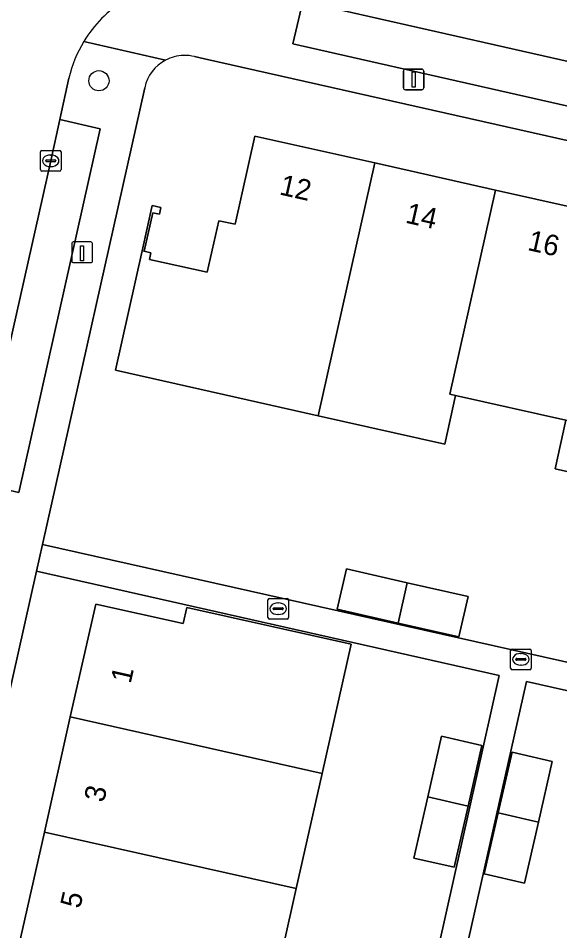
# Model space of a CAD drawing. Extents: x 161771 to 163125, y 382475 to 383179.
# Drawn here: x 162648.41 to 162674.62, y 382646.67 to 382690.82 of the extents above; entities that cross this region are included whole.
import ezdxf

# ---------------------------------------------------------------- set-up
doc = ezdxf.new("R2010")
doc.units = 0
for name, color, linetype in [('IMGEO_Boom', 7, 'Continuous'), ('IMGEO_Erf', 7, 'Continuous'), ('IMGEO_Kolk', 7, 'Continuous'), ('IMGEO_Laadpaal', 7, 'Continuous'), ('IMGEO_Lichtmast', 7, 'Continuous'), ('IMGEO_Muur', 7, 'Continuous'), ('IMGEO_Pand', 7, 'Continuous'), ('IMGEO_Pand_nummerreeks', 7, 'Continuous'), ('IMGEO_Parkeervlak_open', 7, 'Continuous'), ('IMGEO_Rijbaan_lokaal_open', 7, 'Continuous'), ('IMGEO_Rioolput', 7, 'Continuous'), ('IMGEO_Voetpad_open', 7, 'Continuous')]:
    doc.layers.add(name, color=color, linetype=linetype)

msp = doc.modelspace()

# ---------------------------------------------------------------- linework, layer by layer
at = {"layer": 'IMGEO_Boom'}
msp.add_circle((162652.318, 382687.8), 0.489, dxfattribs=at)
at = {"layer": 'IMGEO_Erf'}
for points in [[(162698.982, 382679.5), (162657.432, 382688.865), (162656.95, 382688.966)], [(162654.531, 382687.464), (162649.585, 382665.364), (162695.667, 382655.016), (162699.68, 382672.847), (162700.608, 382677.107)], [(162680.248, 382667.702), (162674.392, 382669.018), (162674.913, 382671.371), (162669.576, 382672.57), (162669.055, 382670.215), (162662.923, 382671.59), (162653.112, 382673.79), (162654.405, 382679.569), (162654.894, 382681.755), (162655.32, 382681.664), (162655.248, 382681.339), (162654.918, 382681.412), (162654.503, 382679.548), (162654.833, 382679.474), (162654.762, 382679.157), (162657.559, 382678.535), (162658.113, 382681.026), (162658.904, 382680.86), (162659.856, 382685.122), (162665.662, 382683.822), (162671.511, 382682.512), (162677.36, 382681.203)], [(162665.103, 382629.55), (162671.693, 382659.013), (162649.296, 382664.072), (162636.509, 382606.935), (162636.331, 382606.03)], [(162682.322, 382595.727), (162687.403, 382618.3), (162695.368, 382653.689), (162673.009, 382658.73), (162666.379, 382629.265), (162665.103, 382629.55)]]:
    msp.add_lwpolyline(points, dxfattribs=at)
for points in [[(162667.238, 382663.507), (162670.185, 382662.835), (162669.735, 382660.893), (162666.794, 382661.558), (162663.845, 382662.225), (162664.29, 382664.178)], [(162657.408, 382626.09), (162650.371, 382627.635), (162649.747, 382624.85), (162646.619, 382625.551), (162647.246, 382628.349), (162645.187, 382628.81), (162646.501, 382634.66), (162647.685, 382639.93), (162647.125, 382640.051), (162648.432, 382645.874), (162649.683, 382651.445), (162650.933, 382657.014), (162652.16, 382662.479), (162656.388, 382661.53), (162656.564, 382662.313), (162664.517, 382660.531), (162663.114, 382654.281), (162661.865, 382648.711), (162660.565, 382642.919), (162658.217, 382643.438), (162657.102, 382638.397), (162657.692, 382638.267), (162656.46, 382632.695), (162658.746, 382632.189)], [(162669.508, 382649.739), (162667.559, 382650.188), (162668.231, 382653.149), (162668.897, 382656.081), (162670.842, 382655.635), (162670.179, 382652.704)], [(162670.964, 382649.425), (162671.637, 382652.37), (162672.311, 382655.315), (162674.256, 382654.865), (162673.582, 382651.925), (162672.906, 382648.974)]]:
    msp.add_lwpolyline(points, close=True, dxfattribs=at)
for centre, radius, start, end in [((162656.469, 382687.042), 1.983, 117.7658, 167.7144), ((162656.466, 382687.05), 1.975, 91.6823, 117.7918), ((162656.473, 382687.071), 1.954, 75.8725, 91.9115)]:
    msp.add_arc(centre, radius, start, end, dxfattribs=at)
at = {"layer": 'IMGEO_Kolk'}
for p, q in [((162649.558, 382684.426), (162650.41, 382684.426)), ((162649.483, 382683.5), (162649.483, 382684.352)), ((162649.742, 382683.92), (162649.742, 382683.932)), ((162649.785, 382683.969), (162650.183, 382683.969)), ((162649.971, 382684.206), (162649.996, 382684.206)), ((162650.226, 382683.932), (162650.226, 382683.92)), ((162650.484, 382684.352), (162650.484, 382683.5)), ((162650.18, 382683.883), (162649.782, 382683.883)), ((162649.994, 382683.646), (162649.969, 382683.646)), ((162650.41, 382683.426), (162649.558, 382683.426)), ((162660.568, 382662.751), (162661.42, 382662.751)), ((162660.493, 382661.825), (162660.493, 382662.677)), ((162660.795, 382662.294), (162661.193, 382662.294)), ((162660.981, 382662.531), (162661.006, 382662.531)), ((162661.494, 382662.677), (162661.494, 382661.825)), ((162660.752, 382662.245), (162660.752, 382662.257)), ((162661.19, 382662.208), (162660.792, 382662.208)), ((162661.004, 382661.971), (162660.979, 382661.971)), ((162661.236, 382662.257), (162661.236, 382662.245)), ((162661.42, 382661.751), (162660.568, 382661.751))]:
    msp.add_line(p, q, dxfattribs=at)
for points in [[(162649.558, 382684.426), (162650.41, 382684.426)], [(162649.483, 382683.5), (162649.483, 382684.352)], [(162650.484, 382684.352), (162650.484, 382683.5)], [(162650.41, 382683.426), (162649.558, 382683.426)], [(162660.568, 382662.751), (162661.42, 382662.751)], [(162660.493, 382661.825), (162660.493, 382662.677)], [(162661.494, 382662.677), (162661.494, 382661.825)], [(162661.42, 382661.751), (162660.568, 382661.751)]]:
    msp.add_lwpolyline(points, dxfattribs=at)
for centre, radius, start, end in [((162649.56, 382684.35), 0.0765, 91.552, 178.448), ((162649.56, 382684.35), 0.0765, 91.552, 178.448), ((162650.408, 382684.35), 0.0765, 1.552, 88.448), ((162650.408, 382684.35), 0.0765, 1.552, 88.448), ((162649.782, 382683.929), 0.0403, 85.8775, 175.7526), ((162650.187, 382683.931), 0.0386, 1.7309, 96.639), ((162649.56, 382683.502), 0.0765, 181.552, 268.448), ((162649.56, 382683.502), 0.0765, 181.552, 268.448), ((162649.779, 382683.919), 0.0366, 178.938, 274.7102), ((162650.183, 382683.926), 0.043, 264.8664, 352.4533), ((162650.408, 382683.502), 0.0765, 271.552, 358.448), ((162650.408, 382683.502), 0.0765, 271.552, 358.448), ((162660.57, 382662.675), 0.0765, 91.552, 178.448), ((162660.57, 382662.675), 0.0765, 91.552, 178.448), ((162661.418, 382662.675), 0.0765, 1.552, 88.448), ((162661.418, 382662.675), 0.0765, 1.552, 88.448), ((162660.792, 382662.254), 0.0403, 85.8775, 175.7526), ((162661.197, 382662.256), 0.0386, 1.7309, 96.639), ((162660.789, 382662.244), 0.0366, 178.938, 274.7102), ((162661.193, 382662.251), 0.043, 264.8664, 352.4533), ((162660.57, 382661.827), 0.0765, 181.552, 268.448), ((162660.57, 382661.827), 0.0765, 181.552, 268.448), ((162661.418, 382661.827), 0.0765, 271.552, 358.448), ((162661.418, 382661.827), 0.0765, 271.552, 358.448)]:
    msp.add_arc(centre, radius, start, end, dxfattribs=at)
for centre, major_axis, ratio, start_param, end_param in [((162649.97, 382683.926), (-0.387, 0.002), 0.722429, 4.712389, 7.853982), ((162649.995, 382683.926), (-0.39, 0.002), 0.717154, 1.570796, 4.712389), ((162660.98, 382662.251), (-0.387, 0.002), 0.722429, 4.712389, 7.853982), ((162661.005, 382662.251), (-0.39, 0.002), 0.717154, 1.570796, 4.712389)]:
    msp.add_ellipse(centre, major_axis=major_axis, ratio=ratio, start_param=start_param, end_param=end_param, dxfattribs=at)
at = {"layer": 'IMGEO_Laadpaal'}
for p, q in [((162651.919, 382679.997), (162651.078, 382679.997)), ((162651.919, 382679.997), (162651.078, 382679.997)), ((162651.003, 382679.913), (162651.003, 382679.072)), ((162651.003, 382679.913), (162651.003, 382679.072)), ((162652.003, 382679.081), (162652.003, 382679.922)), ((162652.003, 382679.081), (162652.003, 382679.922)), ((162651.087, 382678.997), (162651.928, 382678.997)), ((162651.087, 382678.997), (162651.928, 382678.997))]:
    msp.add_line(p, q, dxfattribs=at)
msp.add_lwpolyline([(162651.418, 382679.81), (162651.578, 382679.81), (162651.578, 382679.077), (162651.418, 382679.077), (162651.418, 382679.81)], dxfattribs=at)
for centre, start, end in [((162651.081, 382679.919), 92.4484, 184.2845), ((162651.081, 382679.919), 92.4484, 184.2845), ((162651.925, 382679.919), 2.4484, 94.2845), ((162651.925, 382679.919), 2.4484, 94.2845), ((162651.081, 382679.075), 182.4484, 274.2845), ((162651.081, 382679.075), 182.4484, 274.2845), ((162651.925, 382679.075), 272.4484, 4.2845), ((162651.925, 382679.075), 272.4484, 4.2845)]:
    msp.add_arc(centre, 0.0779, start, end, dxfattribs=at)
at = {"layer": 'IMGEO_Lichtmast'}
for p, q in [((162667.15, 382688.363), (162667.94, 382688.363)), ((162667.94, 382688.363), (162667.15, 382688.363)), ((162667.05, 382687.463), (162667.05, 382688.263)), ((162667.05, 382688.263), (162667.05, 382687.463)), ((162668.04, 382688.263), (162668.04, 382687.463)), ((162668.04, 382687.463), (162668.04, 382688.263)), ((162667.94, 382687.363), (162667.15, 382687.363)), ((162667.15, 382687.363), (162667.94, 382687.363))]:
    msp.add_line(p, q, dxfattribs=at)
msp.add_lwpolyline([(162667.47, 382688.238), (162667.62, 382688.238), (162667.62, 382687.488), (162667.47, 382687.488), (162667.47, 382688.238)], dxfattribs=at)
for centre, start, end in [((162667.15, 382688.263), 90, 180), ((162667.15, 382688.263), 90, 180), ((162667.94, 382688.263), 0, 90), ((162667.94, 382688.263), 360, 90), ((162667.15, 382687.463), 180, 270), ((162667.15, 382687.463), 180, 270), ((162667.94, 382687.463), 270, 0), ((162667.94, 382687.463), 270, 0)]:
    msp.add_arc(centre, 0.1, start, end, dxfattribs=at)
at = {"layer": 'IMGEO_Muur'}
msp.add_lwpolyline([(162655.32, 382681.664), (162654.894, 382681.755), (162654.405, 382679.569), (162654.503, 382679.548), (162654.918, 382681.412), (162655.248, 382681.339)], close=True, dxfattribs=at)
at = {"layer": 'IMGEO_Pand'}
for points in [[(162665.662, 382683.822), (162659.856, 382685.122), (162658.904, 382680.86), (162658.113, 382681.026), (162657.559, 382678.535), (162654.762, 382679.157), (162654.833, 382679.474), (162654.503, 382679.548), (162654.405, 382679.569), (162653.112, 382673.79), (162662.923, 382671.59)], [(162671.511, 382682.512), (162665.662, 382683.822), (162662.923, 382671.59), (162669.055, 382670.215), (162669.576, 382672.57), (162669.298, 382672.628)], [(162677.36, 382681.203), (162671.511, 382682.512), (162669.298, 382672.628), (162669.576, 382672.57), (162674.913, 382671.371), (162675.147, 382671.318)], [(162683.087, 382679.302), (162683.356, 382679.242), (162683.487, 382679.831), (162677.36, 382681.203), (162675.147, 382671.318), (162674.913, 382671.371), (162674.392, 382669.018), (162680.248, 382667.702), (162680.479, 382667.65)], [(162667.238, 382663.507), (162664.29, 382664.178), (162663.845, 382662.225), (162666.794, 382661.558)], [(162670.185, 382662.835), (162667.238, 382663.507), (162666.794, 382661.558), (162669.735, 382660.893)], [(162664.517, 382660.531), (162656.564, 382662.313), (162656.388, 382661.53), (162652.16, 382662.479), (162650.933, 382657.014), (162663.114, 382654.281)], [(162663.114, 382654.281), (162650.933, 382657.014), (162649.683, 382651.445), (162661.865, 382648.711)], [(162670.842, 382655.635), (162668.897, 382656.081), (162668.231, 382653.149), (162670.179, 382652.704)], [(162672.311, 382655.315), (162671.637, 382652.37), (162673.582, 382651.925), (162674.256, 382654.865)], [(162670.179, 382652.704), (162668.231, 382653.149), (162667.559, 382650.188), (162669.508, 382649.739)], [(162673.582, 382651.925), (162671.637, 382652.37), (162670.964, 382649.425), (162672.906, 382648.974)], [(162661.865, 382648.711), (162649.683, 382651.445), (162648.432, 382645.874), (162658.273, 382643.667), (162658.217, 382643.438), (162660.565, 382642.919)]]:
    msp.add_lwpolyline(points, close=True, dxfattribs=at)
at = {"layer": 'IMGEO_Parkeervlak_open'}
for points in [[(162662.182, 382691.642), (162661.694, 382689.582), (162679.221, 382685.624), (162679.677, 382687.683), (162675.174, 382688.698)], [(162650.422, 382685.917), (162649.984, 382683.926), (162646.471, 382668.329), (162648.438, 382667.881), (162652.374, 382685.473)]]:
    msp.add_lwpolyline(points, close=True, dxfattribs=at)
at = {"layer": 'IMGEO_Rijbaan_lokaal_open'}
for points in [[(162658.034, 382692.59), (162658.266, 382692.529), (162662.182, 382691.642), (162675.174, 382688.698), (162679.677, 382687.683), (162682.343, 382687.082), (162691.609, 382684.992), (162693.057, 382691.64)], [(162642.064, 382648.604), (162645.155, 382662.439), (162646.399, 382668.009), (162646.471, 382668.329), (162649.984, 382683.926), (162650.422, 382685.917), (162650.863, 382687.923)]]:
    msp.add_lwpolyline(points, dxfattribs=at)
for centre, radius, start, end in [((162656.905, 382686.485), 6.211, 123.0145, 148.7708), ((162656.891, 382686.491), 6.196, 148.7536, 166.6383)]:
    msp.add_arc(centre, radius, start, end, dxfattribs=at)
at = {"layer": 'IMGEO_Rioolput'}
for p, q in [((162672.237, 382659.375), (162672.237, 382660.227)), ((162672.312, 382660.301), (162673.164, 382660.301)), ((162673.238, 382660.227), (162673.238, 382659.375)), ((162672.496, 382659.795), (162672.496, 382659.807)), ((162672.934, 382659.758), (162672.536, 382659.758)), ((162672.539, 382659.844), (162672.937, 382659.844)), ((162672.725, 382660.081), (162672.75, 382660.081)), ((162672.98, 382659.807), (162672.98, 382659.795)), ((162673.164, 382659.301), (162672.312, 382659.301)), ((162672.748, 382659.521), (162672.723, 382659.521))]:
    msp.add_line(p, q, dxfattribs=at)
for points in [[(162672.237, 382659.375), (162672.237, 382660.227)], [(162672.312, 382660.301), (162673.164, 382660.301)], [(162673.238, 382660.227), (162673.238, 382659.375)], [(162673.164, 382659.301), (162672.312, 382659.301)]]:
    msp.add_lwpolyline(points, dxfattribs=at)
for centre, radius, start, end in [((162672.314, 382660.225), 0.0765, 91.552, 178.448), ((162672.314, 382660.225), 0.0765, 91.552, 178.448), ((162673.162, 382660.225), 0.0765, 1.552, 88.448), ((162673.162, 382660.225), 0.0765, 1.552, 88.448), ((162672.536, 382659.804), 0.0403, 85.8775, 175.7526), ((162672.533, 382659.794), 0.0366, 178.938, 274.7102), ((162672.937, 382659.801), 0.043, 264.8664, 352.4533), ((162672.941, 382659.806), 0.0386, 1.7309, 96.639), ((162672.314, 382659.377), 0.0765, 181.552, 268.448), ((162672.314, 382659.377), 0.0765, 181.552, 268.448), ((162673.162, 382659.377), 0.0765, 271.552, 358.448), ((162673.162, 382659.377), 0.0765, 271.552, 358.448)]:
    msp.add_arc(centre, radius, start, end, dxfattribs=at)
for centre, major_axis, ratio, start_param, end_param in [((162672.724, 382659.801), (-0.387, 0.002), 0.722429, 4.712389, 7.853982), ((162672.749, 382659.801), (-0.39, 0.002), 0.717154, 1.570796, 4.712389)]:
    msp.add_ellipse(centre, major_axis=major_axis, ratio=ratio, start_param=start_param, end_param=end_param, dxfattribs=at)
at = {"layer": 'IMGEO_Voetpad_open'}
for points in [[(162661.694, 382689.582), (162662.182, 382691.642), (162658.266, 382692.529), (162658.034, 382692.59)], [(162651.594, 382689.705), (162655.545, 382688.797)], [(162655.545, 382688.797), (162651.594, 382689.705)], [(162697.707, 382683.617), (162694.034, 382684.445), (162693.561, 382682.388), (162681.886, 382685.034), (162682.343, 382687.082), (162679.677, 382687.683), (162679.221, 382685.624), (162661.694, 382689.582)], [(162656.95, 382688.966), (162657.432, 382688.865), (162698.982, 382679.5)], [(162650.863, 382687.923), (162650.422, 382685.917), (162652.374, 382685.473), (162648.438, 382667.881), (162646.471, 382668.329), (162646.399, 382668.009), (162645.155, 382662.439), (162647.131, 382661.99), (162640.531, 382632.6), (162638.592, 382633.065), (162637.797, 382629.505), (162637.243, 382627.039), (162639.203, 382626.581), (162635.182, 382608.903), (162633.267, 382609.416), (162633.248, 382609.339)], [(162649.296, 382664.072), (162649.585, 382665.364), (162654.531, 382687.464)], [(162636.331, 382606.03), (162636.509, 382606.935), (162649.296, 382664.072)]]:
    msp.add_lwpolyline(points, dxfattribs=at)
msp.add_lwpolyline([(162649.585, 382665.364), (162649.296, 382664.072), (162671.693, 382659.013), (162665.103, 382629.55), (162666.379, 382629.265), (162673.009, 382658.73), (162695.368, 382653.689), (162695.667, 382655.016)], close=True, dxfattribs=at)
for centre, radius, start, end in [((162656.905, 382686.485), 6.211, 123.0145, 148.7708), ((162656.891, 382686.491), 6.196, 148.7536, 166.6383), ((162656.469, 382687.042), 1.983, 117.7658, 167.7144), ((162656.466, 382687.05), 1.975, 91.6823, 117.7918), ((162656.473, 382687.071), 1.954, 75.8725, 91.9115)]:
    msp.add_arc(centre, radius, start, end, dxfattribs=at)

# ---------------------------------------------------------------- texts
at = {"layer": 'IMGEO_Pand_nummerreeks'}
for s, rotation, p in [('12', 347.3777, (162661.01, 382682.302)), ('14', 347.3777, (162667.105, 382680.937)), ('16', 347.3777, (162673.016, 382679.613)), ('1', 77.3493, (162653.85, 382658.592)), ('3', 77.3493, (162652.558, 382652.84)), ('5', 77.3493, (162651.406, 382647.705))]:
    msp.add_text(s, height=1, rotation=rotation, dxfattribs=at).set_placement(p)

doc.saveas('drawing.dxf')
